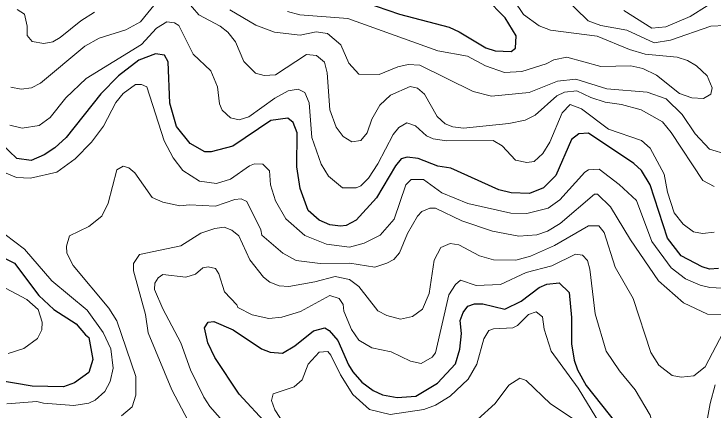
# Model space of a CAD drawing. Extents: x 673.3 to 698.5, y 6984.3 to 7012.3.
# Drawn here: x 675.398 to 676.651, y 6989.743 to 6990.452 of the extents above; entities that cross this region are included whole.
import ezdxf

# ---------------------------------------------------------------- set-up
doc = ezdxf.new("R2010")
doc.units = 0
doc.header["$LTSCALE"] = 0.032
doc.layers.add('1', color=7, linetype='Continuous', lineweight=25)
doc.layers.add('2', color=7, linetype='Continuous', lineweight=13)

msp = doc.modelspace()

# ---------------------------------------------------------------- linework, layer by layer
at = {"layer": '1'}
for points in [[(676.0054, 6990.4814), (676.0891, 6990.452), (676.178, 6990.4284), (676.196, 6990.4202), (676.2433, 6990.3917), (676.2601, 6990.386), (676.2891, 6990.3852), (676.2965, 6990.3911), (676.2982, 6990.4128), (676.2781, 6990.445), (676.2432, 6990.482)], [(676.082, 6990.1803), (676.0476, 6990.1226), (676.0113, 6990.083), (675.9933, 6990.0734), (675.9832, 6990.0719), (675.9644, 6990.0743), (675.9451, 6990.0831), (675.9255, 6990.1002), (675.9107, 6990.1399), (675.905, 6990.1786), (675.9057, 6990.2395), (675.8987, 6990.2578), (675.8886, 6990.2655), (675.8586, 6990.2615), (675.7904, 6990.2153), (675.7514, 6990.2054), (675.7404, 6990.2054), (675.7141, 6990.2203), (675.6893, 6990.2507), (675.6772, 6990.2924), (675.6744, 6990.3663), (675.6678, 6990.3787), (675.6518, 6990.3811), (675.6217, 6990.3694), (675.5856, 6990.3413), (675.5537, 6990.3094), (675.4918, 6990.2312), (675.4715, 6990.2124), (675.4522, 6990.2001), (675.429, 6990.19), (675.4035, 6990.1931), (675.3761, 6990.2194)], [(676.6602, 6989.9966), (676.6443, 6989.9953), (676.6312, 6989.9991), (676.5936, 6990.0191), (676.5688, 6990.0504), (676.538, 6990.146), (676.5224, 6990.1717), (676.5086, 6990.1843), (676.4274, 6990.2387), (676.4104, 6990.2377), (676.3969, 6990.2273), (676.3689, 6990.1628), (676.3471, 6990.1411), (676.3219, 6990.1305), (676.2888, 6990.132), (676.2666, 6990.1372), (676.181, 6990.176), (676.1574, 6990.1798), (676.1224, 6990.1931), (676.1028, 6990.1956), (676.0921, 6990.1925), (676.082, 6990.1803)], [(675.3712, 6990.0197), (675.3992, 6990.0058), (675.4426, 6989.9479), (675.4695, 6989.9226), (675.5099, 6989.8975), (675.5263, 6989.8773), (675.5326, 6989.8729), (675.5393, 6989.8332), (675.5325, 6989.8103), (675.5064, 6989.7915), (675.4871, 6989.7844), (675.4309, 6989.7854), (675.3669, 6989.7965)], [(675.8526, 6989.7162), (675.8016, 6989.7712), (675.7583, 6989.8372), (675.7457, 6989.8631), (675.7397, 6989.8901), (675.746, 6989.9), (675.7561, 6989.9015), (675.7911, 6989.8864), (675.8417, 6989.8526), (675.8572, 6989.8462), (675.8794, 6989.8449), (675.9016, 6989.8576), (675.9351, 6989.8845), (675.955, 6989.89), (675.9627, 6989.8853), (675.9784, 6989.8673), (675.9973, 6989.8236), (676.0052, 6989.8111), (676.0217, 6989.793), (676.042, 6989.7777), (676.0585, 6989.7698), (676.085, 6989.7651), (676.1182, 6989.7675), (676.1572, 6989.7907), (676.1892, 6989.8254), (676.1973, 6989.8519), (676.1997, 6989.88), (676.1974, 6989.9029), (676.2029, 6989.9176), (676.2112, 6989.9291), (676.2234, 6989.9333), (676.238, 6989.9333), (676.2777, 6989.9237), (676.3067, 6989.9379), (676.3393, 6989.962), (676.3528, 6989.9684), (676.3748, 6989.9707), (676.3927, 6989.9534), (676.3968, 6989.9086), (676.397, 6989.8613), (676.4018, 6989.8322), (676.4079, 6989.8149), (676.4234, 6989.7869), (676.4923, 6989.7001)]]:
    msp.add_lwpolyline(points, dxfattribs=at)
at = {"layer": '2'}
for points in [[(675.8885, 6990.4567), (675.9106, 6990.4505), (675.9966, 6990.444), (676.1573, 6990.386), (676.2109, 6990.3767), (676.2432, 6990.3591), (676.2768, 6990.3472), (676.3079, 6990.349), (676.3516, 6990.3627), (676.3653, 6990.3699), (676.3887, 6990.3747), (676.4499, 6990.3581), (676.5035, 6990.3592), (676.5251, 6990.3547), (676.5494, 6990.3427), (676.5903, 6990.3099), (676.6128, 6990.3018), (676.6335, 6990.3006), (676.6466, 6990.3087), (676.6491, 6990.3201), (676.6401, 6990.3416), (676.621, 6990.3592), (676.6051, 6990.3686), (676.5863, 6990.3748), (676.5292, 6990.3805), (676.5009, 6990.3883), (676.4429, 6990.4123), (676.3597, 6990.4234), (676.3391, 6990.4311), (676.3111, 6990.4515), (676.2775, 6990.5013)], [(676.5758, 6990.2402), (676.5598, 6990.2588), (676.522, 6990.2808), (676.4869, 6990.2901), (676.4576, 6990.2942), (676.4316, 6990.3024), (676.4066, 6990.3143), (676.3847, 6990.312), (676.3708, 6990.3055), (676.3317, 6990.2711), (676.314, 6990.2622), (676.2849, 6990.2558), (676.2035, 6990.2478), (676.1847, 6990.2501), (676.1709, 6990.2556), (676.1563, 6990.2684), (676.1339, 6990.3085), (676.1209, 6990.3192), (676.1083, 6990.3224), (676.0728, 6990.3069), (676.0536, 6990.2889), (676.0391, 6990.2638), (676.0312, 6990.2396), (676.0199, 6990.2256), (676.0033, 6990.2234), (675.9877, 6990.2326), (675.9757, 6990.2497), (675.9644, 6990.2804), (675.9594, 6990.347), (675.9546, 6990.3656), (675.9401, 6990.3781), (675.9224, 6990.3796), (675.8669, 6990.3431), (675.8465, 6990.3422), (675.8311, 6990.3463), (675.8101, 6990.3669), (675.7949, 6990.4024), (675.7811, 6990.4195), (675.7675, 6990.4305), (675.7293, 6990.4509), (675.6955, 6990.4904)], [(676.6723, 6990.4318), (676.6468, 6990.4301), (676.5746, 6990.4052), (676.5454, 6990.4008), (676.496, 6990.4234), (676.4494, 6990.4318), (676.4271, 6990.4399), (676.3813, 6990.4847)], [(675.6563, 6990.4771), (675.6247, 6990.4383), (675.5985, 6990.4238), (675.5507, 6990.4089), (675.5249, 6990.3944), (675.4457, 6990.3281), (675.4295, 6990.3197), (675.4111, 6990.3178), (675.3929, 6990.3209)], [(675.4041, 6990.4601), (675.4171, 6990.4518), (675.4219, 6990.4301), (675.422, 6990.4134), (675.4307, 6990.4028), (675.4517, 6990.3991), (675.4676, 6990.4026), (675.4812, 6990.4102), (675.5178, 6990.4401), (675.5428, 6990.4553)], [(675.785, 6990.4596), (675.8313, 6990.4323), (675.865, 6990.4199), (675.9112, 6990.4143), (675.9399, 6990.4203), (675.9601, 6990.4172), (675.9837, 6990.3967), (675.9982, 6990.3639), (676.0161, 6990.3441), (676.0522, 6990.3438), (676.0857, 6990.3576), (676.1044, 6990.3617), (676.1256, 6990.3608), (676.2211, 6990.3131), (676.254, 6990.3048), (676.3215, 6990.3113), (676.3719, 6990.3316), (676.4048, 6990.3355), (676.4602, 6990.3184), (676.5328, 6990.312), (676.5667, 6990.3), (676.5953, 6990.2724), (676.6185, 6990.2377), (676.644, 6990.2102), (676.6758, 6990.2005)], [(676.4908, 6990.4585), (676.5411, 6990.4267), (676.5661, 6990.4294), (676.6097, 6990.4474), (676.6403, 6990.4667)], [(676.6524, 6990.0613), (676.6319, 6990.0588), (676.6157, 6990.0619), (676.5971, 6990.0758), (676.5812, 6990.0958), (676.5688, 6990.133), (676.5631, 6990.1655), (676.5379, 6990.2116), (676.5225, 6990.2258), (676.4632, 6990.2461), (676.4149, 6990.2821), (676.3948, 6990.2899), (676.3804, 6990.275), (676.358, 6990.2223), (676.3457, 6990.2024), (676.33, 6990.1879), (676.3171, 6990.1859), (676.2966, 6990.1904), (676.2728, 6990.2161), (676.2566, 6990.2255), (676.1734, 6990.2249), (676.1494, 6990.2287), (676.1374, 6990.2339), (676.1177, 6990.2521), (676.1021, 6990.2574), (676.0876, 6990.2486), (676.0778, 6990.2366), (676.0504, 6990.1836), (676.0334, 6990.1579), (676.0197, 6990.1443), (676.0111, 6990.1406), (675.9869, 6990.1411), (675.962, 6990.1615), (675.9483, 6990.183), (675.9319, 6990.2311), (675.9269, 6990.2933), (675.9191, 6990.3117), (675.9074, 6990.3176), (675.8897, 6990.3145), (675.8653, 6990.3016), (675.8191, 6990.2679), (675.8018, 6990.2624), (675.7859, 6990.2662), (675.7713, 6990.2802), (675.7663, 6990.2914), (675.7626, 6990.322), (675.7509, 6990.3505), (675.7194, 6990.3802), (675.6937, 6990.4318), (675.6859, 6990.4366), (675.672, 6990.4383), (675.6535, 6990.427), (675.627, 6990.3974), (675.5275, 6990.3368), (675.4909, 6990.3019), (675.4628, 6990.2666), (675.4435, 6990.2527), (675.4127, 6990.2476), (675.3908, 6990.2528)], [(675.3653, 6990.1751), (675.4027, 6990.1596), (675.4276, 6990.1582), (675.4751, 6990.1691), (675.508, 6990.1926), (675.5373, 6990.2223), (675.5584, 6990.2515), (675.581, 6990.2936), (675.5939, 6990.3096), (675.6157, 6990.3256), (675.6267, 6990.3259), (675.636, 6990.3218), (675.6671, 6990.225), (675.6832, 6990.1947), (675.7008, 6990.1717), (675.7305, 6990.153), (675.7613, 6990.1487), (675.7862, 6990.1561), (675.82, 6990.1803), (675.8291, 6990.1835), (675.8442, 6990.183), (675.8562, 6990.1712), (675.8577, 6990.1462), (675.8666, 6990.1177), (675.8852, 6990.0851), (675.9195, 6990.0552), (675.9579, 6990.04), (675.9991, 6990.0344), (676.0258, 6990.0419), (676.0545, 6990.0562), (676.0796, 6990.0846), (676.1002, 6990.1463), (676.11, 6990.1557), (676.1318, 6990.1556), (676.1649, 6990.1321), (676.2116, 6990.1126), (676.2882, 6990.0955), (676.3173, 6990.0946), (676.3553, 6990.1044), (676.3759, 6990.1194), (676.4207, 6990.1688), (676.4273, 6990.1729), (676.4464, 6990.1743), (676.4823, 6990.1467), (676.5133, 6990.1179), (676.5408, 6990.0444), (676.5755, 6989.9973), (676.6014, 6989.9781), (676.6276, 6989.9666), (676.6446, 6989.9625), (676.6786, 6989.9602)], [(676.6528, 6990.1432), (676.6326, 6990.1539), (676.5758, 6990.2402)], [(676.6722, 6989.9136), (676.641, 6989.9145), (676.5978, 6989.9351), (676.5531, 6989.9742), (676.5028, 6990.0474), (676.4672, 6990.1066), (676.4437, 6990.1296), (676.4381, 6990.1293), (676.3767, 6990.0768), (676.3539, 6990.063), (676.3348, 6990.0565), (676.3027, 6990.0545), (676.2556, 6990.0629), (676.2008, 6990.0814), (676.1533, 6990.1043), (676.1433, 6990.1043), (676.1288, 6990.0985), (676.121, 6990.09), (676.103, 6990.059), (676.0889, 6990.0246), (676.0787, 6990.0127), (676.0664, 6990.0056), (676.0446, 6989.9986), (675.9999, 6990.0059), (675.9469, 6990.0051), (675.9037, 6990.0105), (675.8797, 6990.0236), (675.8425, 6990.0562), (675.8405, 6990.0658), (675.8152, 6990.1165), (675.8055, 6990.1213), (675.7937, 6990.1199), (675.7595, 6990.1077), (675.7128, 6990.1101), (675.6952, 6990.1085), (675.6652, 6990.1154), (675.6458, 6990.1234), (675.615, 6990.1679), (675.6042, 6990.1769), (675.5936, 6990.1799), (675.5827, 6990.1729), (675.5671, 6990.1132), (675.5557, 6990.0901), (675.5322, 6990.0714), (675.498, 6990.0547), (675.4921, 6990.0363), (675.4931, 6990.0236), (675.5043, 6990.0017), (675.5684, 6989.9254), (675.5823, 6989.9027), (675.6167, 6989.8027), (675.6167, 6989.7695), (675.6099, 6989.7484), (675.5911, 6989.7323)], [(675.7101, 6989.7235), (675.6808, 6989.7789), (675.6387, 6989.8813), (675.6336, 6989.9141), (675.6126, 6989.992), (675.6126, 6990.0055), (675.6229, 6990.0214), (675.6974, 6990.0371), (675.7329, 6990.0594), (675.7578, 6990.0678), (675.7749, 6990.0702), (675.7886, 6990.0652), (675.8013, 6990.0548), (675.8209, 6990.012), (675.845, 6989.981), (675.8568, 6989.9717), (675.8735, 6989.9651), (675.8904, 6989.9643), (675.9373, 6989.9722), (675.9738, 6989.9821), (675.9996, 6989.9766), (676.016, 6989.964)], [(676.016, 6989.964), (676.0499, 6989.9206), (676.0661, 6989.9119), (676.0908, 6989.9057), (676.1123, 6989.9106), (676.1301, 6989.9236), (676.1419, 6989.9513), (676.1509, 6990.0112), (676.1628, 6990.0339), (676.1797, 6990.0408), (676.1951, 6990.0385), (676.2325, 6990.0191), (676.2572, 6990.0116), (676.2973, 6990.0114), (676.3237, 6990.0186), (676.3665, 6990.0374), (676.4278, 6990.0725), (676.4459, 6990.0727), (676.4554, 6990.061), (676.475, 6989.9986), (676.5075, 6989.9423), (676.5392, 6989.8457), (676.5534, 6989.8231), (676.5773, 6989.8045), (676.5937, 6989.8015), (676.6162, 6989.8042), (676.6364, 6989.8201), (676.669, 6989.8815)], [(675.5292, 6989.9214), (675.4659, 6989.974), (675.417, 6990.0311), (675.3827, 6990.0575)], [(676.6547, 6989.7877), (676.6452, 6989.7546), (676.637, 6989.7086), (676.6355, 6989.6474), (676.6321, 6989.6347), (676.6166, 6989.6158), (676.6041, 6989.6093), (676.5964, 6989.6093), (676.5761, 6989.6183), (676.5645, 6989.6315), (676.5532, 6989.6602), (676.5483, 6989.6988), (676.5382, 6989.7337), (676.5112, 6989.7792), (676.4831, 6989.8128), (676.459, 6989.8481), (676.4392, 6989.9151), (676.4302, 6989.9952), (676.426, 6990.0107), (676.417, 6990.0204), (676.4043, 6990.0219), (676.3621, 6990.0011), (676.3159, 6989.9894), (676.2699, 6989.9674)], [(676.2699, 6989.9674), (676.2262, 6989.9658), (676.1983, 6989.9753), (676.1891, 6989.9678), (676.1775, 6989.9489), (676.1533, 6989.8451), (676.1477, 6989.8376), (676.1277, 6989.8259), (676.1085, 6989.8304), (676.0742, 6989.8468), (676.0391, 6989.8545), (676.0162, 6989.868), (676.0029, 6989.8872), (675.9891, 6989.9197), (675.9878, 6989.932), (675.9808, 6989.9428), (675.9644, 6989.9478), (675.9115, 6989.9192), (675.878, 6989.9089), (675.8549, 6989.9065), (675.8247, 6989.9132), (675.7992, 6989.9262), (675.7973, 6989.9315), (675.7753, 6989.9548), (675.7655, 6989.987), (675.7595, 6989.9962), (675.7462, 6989.9993), (675.7364, 6989.9976), (675.7236, 6989.9859), (675.7061, 6989.9806), (675.665, 6989.9854), (675.6564, 6989.9795), (675.6503, 6989.9703), (675.6502, 6989.9585), (675.6652, 6989.924), (675.6974, 6989.863), (675.7146, 6989.8151), (675.7383, 6989.7657), (675.7493, 6989.7493), (675.7996, 6989.6917)], [(675.3832, 6989.9609), (675.4214, 6989.941), (675.4413, 6989.9228), (675.4489, 6989.9001), (675.448, 6989.8862), (675.4406, 6989.8707), (675.4158, 6989.8529), (675.3881, 6989.8438)], [(675.3852, 6989.7542), (675.4391, 6989.7583), (675.4511, 6989.755), (675.5054, 6989.751), (675.5324, 6989.7549), (675.5436, 6989.7602), (675.5612, 6989.7761), (675.5705, 6989.7939), (675.5759, 6989.8177), (675.5716, 6989.8526), (675.5579, 6989.8815), (675.5292, 6989.9214)], [(675.9254, 6989.8249), (675.9452, 6989.8464), (675.9604, 6989.8476), (675.966, 6989.8413), (675.9834, 6989.8058), (676.0051, 6989.7704), (676.0353, 6989.7436), (676.0723, 6989.7346), (676.1326, 6989.7435), (676.1534, 6989.7517), (676.1799, 6989.7676), (676.2121, 6989.7981), (676.2277, 6989.8248), (676.2399, 6989.8704), (676.2487, 6989.8852), (676.2573, 6989.8885), (676.2917, 6989.8902), (676.3002, 6989.8945), (676.3203, 6989.9138), (676.3338, 6989.9187), (676.3454, 6989.9097), (676.348, 6989.8878), (676.3605, 6989.8481), (676.4089, 6989.7817), (676.464, 6989.6916)], [(675.8911, 6989.7037), (675.8658, 6989.743), (675.8594, 6989.7601), (675.8626, 6989.7719), (675.9002, 6989.7841), (675.9143, 6989.7967), (675.9254, 6989.8249)], [(676.3982, 6989.7283), (676.3592, 6989.7541), (676.3159, 6989.7958), (676.3045, 6989.7998), (676.2849, 6989.7871), (676.2606, 6989.7548), (676.2287, 6989.7259)]]:
    msp.add_lwpolyline(points, dxfattribs=at)

doc.saveas('drawing.dxf')
